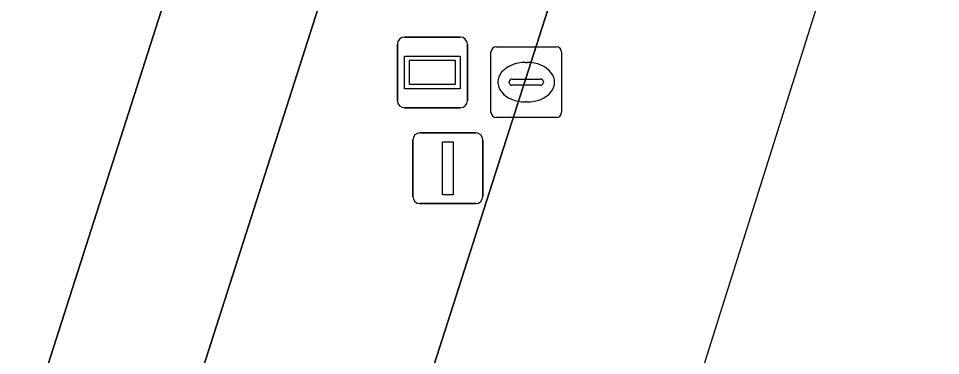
# Model space of a CAD drawing. Extents: x 160675 to 161153, y 383241 to 383714.
# Drawn here: x 161106.02 to 161119.07, y 383417.24 to 383422.01 of the extents above; entities that cross this region are included whole.
import ezdxf

# ---------------------------------------------------------------- set-up
doc = ezdxf.new("R2010")
doc.units = 0
for name, color, linetype in [('IMGEO_Berm_groen', 7, 'Continuous'), ('IMGEO_Fietspad_gesloten', 7, 'Continuous'), ('IMGEO_Kolk', 7, 'Continuous'), ('IMGEO_Lichtmast', 7, 'Continuous'), ('IMGEO_Rijbaan_lokaal_gesloten', 7, 'Continuous'), ('IMGEO_Voetgangersgebied_open', 7, 'Continuous'), ('IMGEO_Wegwijzer', 7, 'Continuous')]:
    doc.layers.add(name, color=color, linetype=linetype)

msp = doc.modelspace()

# ---------------------------------------------------------------- linework, layer by layer
at = {"layer": 'IMGEO_Berm_groen'}
msp.add_lwpolyline([(161107.479, 383403.331), (161107.605, 383403.724), (161123.228, 383452.452), (161120.279, 383453.425), (161113.225, 383431.432), (161101.56, 383395.014), (161107.563, 383393.154), (161107.574, 383393.19), (161107.381, 383400.912)], dxfattribs=at)
at = {"layer": 'IMGEO_Fietspad_gesloten'}
for points in [[(161136.323, 383508.668), (161135.437, 383505.693), (161134.331, 383502.407), (161133.4, 383500), (161132.165, 383496.809), (161130.173, 383491.135), (161127.208, 383481.818), (161122.498, 383467.015), (161120.382, 383460.363), (161120.37, 383460.302), (161118.601, 383455.071), (161118.548, 383454.992), (161111.242, 383432.14), (161095.589, 383383.263), (161087.624, 383358.486), (161087.564, 383358.301), (161083.78, 383346.529), (161083.048, 383344.18), (161082.416, 383341.836)], [(161084.465, 383341.347), (161085.045, 383343.449), (161085.62, 383345.335), (161089.577, 383357.659), (161089.636, 383357.844), (161090.169, 383359.505), (161092.79, 383367.643), (161096.168, 383378.107), (161097.142, 383381.223), (161101.56, 383395.014), (161113.225, 383431.432), (161120.279, 383453.425), (161120.819, 383455.108), (161122.052, 383458.909), (161122.383, 383459.936), (161125.007, 383468.087)]]:
    msp.add_lwpolyline(points, dxfattribs=at)
at = {"layer": 'IMGEO_Kolk'}
for p, q in [((161112.777, 383421.611), (161113.629, 383421.611)), ((161112.702, 383420.685), (161112.702, 383421.537)), ((161113.703, 383421.537), (161113.703, 383420.685)), ((161113.19, 383421.391), (161113.215, 383421.391)), ((161112.961, 383421.105), (161112.961, 383421.117)), ((161113.399, 383421.068), (161113.001, 383421.068)), ((161113.004, 383421.154), (161113.402, 383421.154)), ((161113.445, 383421.117), (161113.445, 383421.105)), ((161113.213, 383420.831), (161113.188, 383420.831)), ((161113.629, 383420.611), (161112.777, 383420.611))]:
    msp.add_line(p, q, dxfattribs=at)
for points in [[(161112.777, 383421.611), (161113.629, 383421.611)], [(161112.702, 383420.685), (161112.702, 383421.537)], [(161113.703, 383421.537), (161113.703, 383420.685)], [(161113.629, 383420.611), (161112.777, 383420.611)]]:
    msp.add_lwpolyline(points, dxfattribs=at)
for centre, radius, start, end in [((161112.779, 383421.535), 0.0765, 91.552, 178.448), ((161112.779, 383421.535), 0.0765, 91.552, 178.448), ((161113.627, 383421.535), 0.0765, 1.552, 88.448), ((161113.627, 383421.535), 0.0765, 1.552, 88.448), ((161113.001, 383421.114), 0.0403, 85.8775, 175.7526), ((161112.998, 383421.104), 0.0366, 178.938, 274.7102), ((161113.402, 383421.111), 0.043, 264.8664, 352.4533), ((161113.406, 383421.116), 0.0386, 1.7309, 96.639), ((161112.779, 383420.687), 0.0765, 181.552, 268.448), ((161112.779, 383420.687), 0.0765, 181.552, 268.448), ((161113.627, 383420.687), 0.0765, 271.552, 358.448), ((161113.627, 383420.687), 0.0765, 271.552, 358.448)]:
    msp.add_arc(centre, radius, start, end, dxfattribs=at)
for centre, major_axis, ratio, start_param, end_param in [((161113.189, 383421.111), (-0.387, 0.002), 0.722429, 4.712389, 7.853982), ((161113.214, 383421.111), (-0.39, 0.002), 0.717154, 1.570796, 4.712389)]:
    msp.add_ellipse(centre, major_axis=major_axis, ratio=ratio, start_param=start_param, end_param=end_param, dxfattribs=at)
at = {"layer": 'IMGEO_Lichtmast'}
for p, q in [((161111.697, 383420.393), (161112.487, 383420.393)), ((161112.487, 383420.393), (161111.697, 383420.393)), ((161111.597, 383419.493), (161111.597, 383420.293)), ((161111.597, 383420.293), (161111.597, 383419.493)), ((161112.587, 383420.293), (161112.587, 383419.493)), ((161112.587, 383419.493), (161112.587, 383420.293)), ((161112.487, 383419.393), (161111.697, 383419.393)), ((161111.697, 383419.393), (161112.487, 383419.393))]:
    msp.add_line(p, q, dxfattribs=at)
msp.add_lwpolyline([(161112.017, 383420.268), (161112.167, 383420.268), (161112.167, 383419.518), (161112.017, 383419.518), (161112.017, 383420.268)], dxfattribs=at)
for centre, start, end in [((161111.697, 383420.293), 90, 180), ((161111.697, 383420.293), 90, 180), ((161112.487, 383420.293), 0, 90), ((161112.487, 383420.293), 360, 90), ((161111.697, 383419.493), 180, 270), ((161111.697, 383419.493), 180, 270), ((161112.487, 383419.493), 270, 0), ((161112.487, 383419.493), 270, 0)]:
    msp.add_arc(centre, 0.1, start, end, dxfattribs=at)
at = {"layer": 'IMGEO_Rijbaan_lokaal_gesloten'}
msp.add_lwpolyline([(161108.114, 383392.971), (161126.512, 383451.368), (161123.228, 383452.452), (161107.605, 383403.724), (161107.479, 383403.331)], dxfattribs=at)
at = {"layer": 'IMGEO_Voetgangersgebied_open'}
msp.add_lwpolyline([(161095.589, 383383.263), (161111.242, 383432.14), (161118.548, 383454.992)], dxfattribs=at)
at = {"layer": 'IMGEO_Wegwijzer'}
for p, q in [((161111.479, 383421.749), (161112.269, 383421.749)), ((161112.269, 383421.749), (161111.479, 383421.749)), ((161111.379, 383420.849), (161111.379, 383421.649)), ((161111.379, 383421.649), (161111.379, 383420.849)), ((161112.369, 383421.649), (161112.369, 383420.849)), ((161112.369, 383420.849), (161112.369, 383421.649)), ((161112.269, 383420.749), (161111.479, 383420.749)), ((161111.479, 383420.749), (161112.269, 383420.749))]:
    msp.add_line(p, q, dxfattribs=at)
for points in [[(161111.48, 383421.481), (161112.268, 383421.481), (161112.268, 383421.017), (161111.48, 383421.017), (161111.48, 383421.481)], [(161111.545, 383421.416), (161111.545, 383421.082), (161112.203, 383421.082), (161112.203, 383421.416), (161111.545, 383421.416)]]:
    msp.add_lwpolyline(points, dxfattribs=at)
for centre, start, end in [((161111.479, 383421.649), 90, 180), ((161111.479, 383421.649), 90, 180), ((161112.269, 383421.649), 0, 90), ((161112.269, 383421.649), 360, 90), ((161111.479, 383420.849), 180, 270), ((161111.479, 383420.849), 180, 270), ((161112.269, 383420.849), 270, 0), ((161112.269, 383420.849), 270, 0)]:
    msp.add_arc(centre, 0.1, start, end, dxfattribs=at)

doc.saveas('drawing.dxf')
